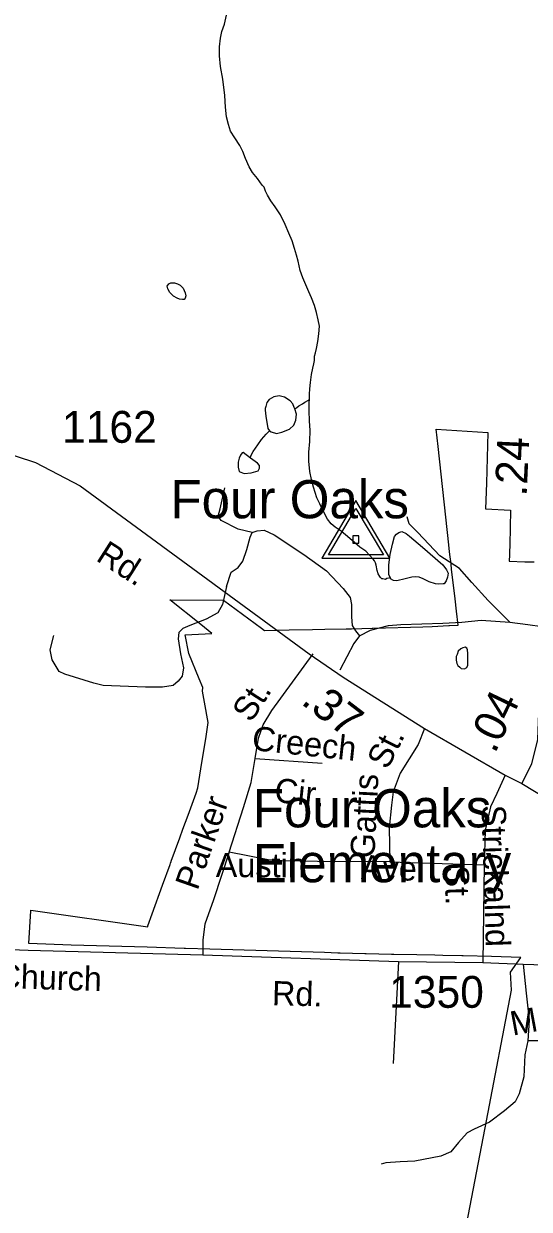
# Model space of a CAD drawing. Extents: x 2082433 to 2279600, y 546599 to 755198.
# Drawn here: x 2166396 to 2168380, y 617467 to 622122 of the extents above; entities that cross this region are included whole.
import ezdxf

# ---------------------------------------------------------------- set-up
doc = ezdxf.new("R2010")
doc.units = 0
for name, color, linetype in [('Exist Boundary Political City Limit New', 7, 'Continuous'), ('Exist Cultural Educational Facility Elementary Label', 7, 'Continuous'), ('Exist Hydrographic Creek Single Shore', 7, 'Continuous'), ('Exist Hydrographic Misc Water Feature', 7, 'Continuous'), ('Exist Road Non-System Type 51', 7, 'Continuous'), ('Exist Road Non-System Type 51 Label', 7, 'Continuous'), ('Exist Road Secondary Mileage Hundredths English Label', 7, 'Continuous'), ('Exist Road Secondary Type 51 Attributed', 7, 'Continuous'), ('Exist Road Secondary Type 51 Label', 7, 'Continuous'), ('Exist Road Secondary Type 51 Number Label', 7, 'Continuous'), ('Exist Survey Geodetic Marker CELL', 7, 'Continuous'), ('Exist Survey Geodetic Marker Label', 7, 'Continuous'), ('Map Preparation Boundary City Limit Buffer Line', 7, 'Continuous')]:
    doc.layers.add(name, color=color, linetype=linetype)

msp = doc.modelspace()

# ---------------------------------------------------------------- linework, layer by layer
at = {"layer": 'Exist Boundary Political City Limit New'}
for points in [[(2168100.8, 619760.2), (2168094.5, 619815.9), (2168089, 619864.6), (2168075.5, 619980.2), (2168073.2, 620000), (2168067.2, 620048.7), (2168065, 620076.4), (2168022.2, 620461.6), (2168015, 620530.9), (2168217.5, 620517.7), (2168214.5, 620417.9), (2168212, 620317.6), (2168209, 620217.2), (2168306.2, 620212.5), (2168303.8, 620076.4), (2168302.2, 620046), (2168302, 620036.6), (2168301.2, 620012.4), (2168362.2, 620009.9), (2168399, 620008.9)], [(2168000.5, 616711.2), (2168212.2, 617815.2), (2168310.2, 618327.4), (2168306.8, 618397.8), (2168347.5, 618456.1), (2168231.5, 618460), (2168120.8, 618462.5), (2168117.5, 618462.6), (2168115, 618462.7), (2168041, 618464.3), (2168009.8, 618465), (2167938.5, 618466.2), (2167849.2, 618467.9), (2167839.8, 618468.1), (2167739.8, 618470.7), (2167735.2, 618470.8), (2167637.8, 618473.2), (2167629, 618473.5), (2167577, 618475.8), (2167126, 618488.5), (2167031, 618491.5), (2167026.2, 618491.2), (2166880.8, 618496.1), (2166582, 618504.7), (2166416, 618510.2), (2166423.8, 618639.4), (2166423.8, 618641.1), (2166882.8, 618576.4), (2166883, 618579.9), (2166900, 618626.9), (2166941, 618739.8), (2166970.5, 618821.1), (2166972.2, 618825.8), (2166974.8, 618832.8), (2166975, 618833.7), (2167008.5, 618925.8), (2167020.7, 618959.6), (2167041, 619015.1), (2167072.5, 619101.6), (2167080, 619122.2), (2167091.8, 619196.3), (2167098.2, 619237.6), (2167110.2, 619314.1), (2167120.5, 619378.4), (2167106, 619458.8), (2167098, 619501.7), (2167098.8, 619515.6), (2167084.8, 619549.6), (2167043.8, 619649.2), (2167030, 619723.3), (2167134.2, 619727.8), (2167090.8, 619762.9), (2166970, 619860.6), (2167180.8, 619858.4), (2167329, 619748.9), (2167340.5, 619740.4), (2167437.5, 619742.4), (2167529.2, 619744.1), (2167577.8, 619745.5), (2167661.8, 619746.6), (2167682.5, 619745.7), (2167763.8, 619749.2), (2167767.2, 619749.3), (2167963, 619754.1), (2167999, 619754.9), (2168064.2, 619759.5), (2168067.2, 619759.6), (2168100.8, 619760.2)]]:
    msp.add_lwpolyline(points, dxfattribs=at)
at = {"layer": 'Exist Hydrographic Creek Single Shore'}
msp.add_lwpolyline([(2167517.8, 620648.2), (2167517.6, 620668.1), (2167519.2, 620688.1), (2167521.5, 620714.1), (2167525.2, 620744.4), (2167531.3, 620770.2), (2167535.2, 620786.3), (2167537.1, 620800.2), (2167536.9, 620816.5), (2167541, 620830.5), (2167544.9, 620846.4), (2167550.8, 620874.4), (2167554.5, 620904.2), (2167556.6, 620934.3), (2167551.8, 620960.1), (2167545.5, 620988.3), (2167537.9, 621016.2), (2167525.4, 621046.1), (2167515.4, 621069.9), (2167491.2, 621123.9), (2167481.3, 621153.8), (2167472.9, 621189.9), (2167466.5, 621214), (2167458.6, 621239.5), (2167450.3, 621269.5), (2167436.2, 621299.7), (2167421.8, 621333.4), (2167403.6, 621371.5), (2167383.5, 621403.4), (2167365.3, 621427.2), (2167353.2, 621448.9), (2167345.4, 621465.1), (2167339.4, 621481), (2167331.4, 621488.7), (2167313.2, 621514.6), (2167294.5, 621538.4), (2167280.8, 621560.4), (2167266.6, 621592.6), (2167256.4, 621620.5), (2167244.3, 621644.2), (2167224.6, 621674.3), (2167208, 621700), (2167199.6, 621726), (2167191.8, 621756), (2167187.5, 621793.9), (2167185.4, 621840), (2167177, 621903.8), (2167168.6, 621953.7), (2167164.1, 621995.8), (2167164.3, 622031.9), (2167168.2, 622065.7), (2167173.7, 622091.6), (2167183.6, 622119.8), (2167191.8, 622155.9)], dxfattribs=at)
at = {"layer": 'Exist Hydrographic Misc Water Feature'}
for points in [[(2167009.5, 621095.3), (2167021.6, 621083.3), (2167029.6, 621065.4), (2167031.8, 621053.3), (2167029.6, 621045.2), (2167025.7, 621039.3), (2167019.7, 621039.4), (2167007.6, 621041.2), (2166997.8, 621045.1), (2166983.6, 621052.9), (2166969.5, 621066.8), (2166961.7, 621081), (2166959.5, 621091.1), (2166965.4, 621101.1), (2166973.8, 621105.1), (2166987.3, 621105.1), (2166999.4, 621101.3), (2167009.5, 621095.3)], [(2167460, 620609.9), (2167457.9, 620615.9), (2167451.8, 620629.8), (2167441.9, 620641.8), (2167420, 620655.6), (2167398.1, 620661.4), (2167377.8, 620657.6), (2167359.9, 620647.3), (2167350.3, 620635.3), (2167346, 620619.4), (2167344.1, 620611.1), (2167343.9, 620605.1), (2167346.4, 620581.2), (2167354.6, 620533.3), (2167360.5, 620523.5)], [(2167460, 620609.9), (2167468.2, 620615.9), (2167476, 620622.1), (2167490.1, 620630.1), (2167499.6, 620636.3), (2167513.7, 620644.3), (2167517.8, 620648.2)], [(2167835.6, 619946.4), (2167821.7, 619944), (2167816, 619940), (2167805.7, 619942), (2167801.8, 619942.2), (2167795.7, 619948), (2167793.6, 619951.9), (2167787.2, 619962.2), (2167783.6, 619975.7), (2167779.3, 619995.8), (2167777.2, 620005.9), (2167773.3, 620013.8), (2167767.2, 620020), (2167753.2, 620035.9), (2167738.9, 620051.9), (2167715.3, 620067.6), (2167676.5, 620101.4), (2167642.5, 620129.3), (2167618.5, 620145.1), (2167602.5, 620158.9), (2167588.3, 620176.8), (2167572.1, 620206.8), (2167558, 620236.5), (2167546.3, 620260.6), (2167533.6, 620302.3), (2167525.4, 620332.3), (2167519.5, 620364.5), (2167515.4, 620404.4), (2167514.9, 620440.1), (2167519, 620482.1), (2167520.5, 620526.5), (2167518.2, 620562.1), (2167516, 620604.2), (2167516, 620634.3), (2167517.8, 620648.2)], [(2167360.5, 620523.5), (2167366.7, 620519.3), (2167388.6, 620513.6), (2167408.5, 620517.9), (2167438.7, 620529.9), (2167456.5, 620545.9), (2167464.1, 620565.8), (2167466.3, 620589.8), (2167460, 620609.9)], [(2167285.5, 620416.9), (2167287.1, 620425.1), (2167297, 620443.1), (2167315, 620469.1), (2167329, 620489.3), (2167348.2, 620511.2), (2167360.5, 620523.5)], [(2167285.5, 620416.9), (2167257.2, 620439), (2167253.1, 620436.8), (2167246.9, 620428.8), (2167241.2, 620416.7), (2167237.3, 620400.6), (2167237.3, 620380.7), (2167241.4, 620364.7), (2167247.6, 620360.9), (2167261.3, 620356.8), (2167289.4, 620359.1), (2167315.8, 620367.2), (2167321.8, 620377.3), (2167321.2, 620387.1), (2167313.6, 620397.2), (2167285.5, 620416.9)], [(2167835.6, 619946.4), (2167829.5, 619958.3), (2167829.5, 619998), (2167834.8, 620038.2), (2167842.8, 620078.3), (2167850.8, 620108.4), (2167858.8, 620118.5), (2167868.2, 620124.4), (2167880.5, 620128.6), (2167896.5, 620120.5), (2167910.7, 620110.7), (2167961.1, 620066.9), (2168041.5, 619997.6), (2168055, 619977.7), (2168061.6, 619965.4), (2168059.8, 619949.4), (2168053.6, 619935.3), (2168045.6, 619923.6), (2168041.7, 619923.4), (2168025.7, 619921.3), (2168011.6, 619923.5), (2167987.8, 619931.1), (2167963.4, 619942.9), (2167947.4, 619948.9), (2167935.5, 619950.8), (2167919.3, 619948.7), (2167893.3, 619942.5), (2167860, 619934.6), (2167847.5, 619936.5), (2167835.8, 619942.3), (2167835.6, 619946.4)], [(2168097.3, 619646.1), (2168093.2, 619637.8), (2168093.6, 619623.9), (2168095.4, 619609.8), (2168099.5, 619601.9), (2168107.5, 619595.8), (2168113.3, 619590.1), (2168125.6, 619589.9), (2168135.6, 619594), (2168139.5, 619604), (2168139.3, 619616.2), (2168139.3, 619628), (2168139.5, 619642.1), (2168139.5, 619649.8), (2168137.1, 619664), (2168135.2, 619670), (2168129.1, 619674.1), (2168119, 619672), (2168111, 619667.9), (2168101.4, 619658), (2168097.3, 619646.1)]]:
    msp.add_lwpolyline(points, dxfattribs=at)
at = {"layer": 'Exist Road Non-System Type 51'}
for p, q in [((2167304.8, 619236.9), (2167567.1, 619218.7)), ((2167832.9, 618830.9), (2168202.5, 618819.4)), ((2168202.5, 618819.4), (2168197.9, 618436.2)), ((2167867.1, 618440.8), (2167845.4, 618039.2))]:
    msp.add_line(p, q, dxfattribs=at)
for points in [[(2167292.2, 620124.3), (2167237.5, 620138), (2167171.3, 620172.3), (2167159.9, 620188.2), (2167166.8, 620217.9), (2167185, 620300)], [(2168304, 619773), (2168218.4, 619857.4), (2168154.5, 619928.2), (2168106.6, 619982.9), (2168029.1, 620033.1), (2167942.4, 620124.3), (2167908.2, 620158.6), (2167901.3, 620185.9)], [(2167191.8, 619912.2), (2167210.1, 619969.2), (2167237.5, 619987.5), (2167255.7, 620012.6), (2167271.7, 620058.2), (2167285.4, 620106.1), (2167292.2, 620124.3)], [(2167292.2, 620124.3), (2167312.8, 620131.2), (2167340.1, 620133.5), (2167378.9, 620115.2), (2167495.3, 620037.7), (2167584.2, 619973.8), (2167650.4, 619905.3), (2167677.8, 619868.8), (2167682.3, 619841.5), (2167682.3, 619793.6), (2167684.6, 619759.3), (2167698.3, 619738.8), (2167714.3, 619718.3)], [(2167191.8, 619912.2), (2167175.9, 619841.5), (2167157.6, 619809.5), (2167112, 619784.4), (2167048.1, 619759.3), (2167020.7, 619747.9), (2167004.8, 619732), (2167002.5, 619706.9), (2167011.6, 619647.6), (2167023, 619592.8), (2167018.5, 619560.9), (2167002.5, 619540.3), (2166982, 619524.4), (2166940.9, 619517.5), (2166874.7, 619517.5), (2166708.2, 619524.4), (2166671.7, 619533.5), (2166557.6, 619567.7), (2166534.8, 619579.1), (2166507.5, 619624.7), (2166500.6, 619663.5), (2166514.3, 619720.6)], [(2167714.3, 619718.3), (2167757.6, 619741.1), (2167828.3, 619759.3), (2167876.2, 619763.9), (2168040.5, 619768.5), (2168115.8, 619773), (2168191, 619779.9), (2168304, 619773)], [(2168304, 619773), (2168374.7, 619763.9), (2168430.7, 619755.2)], [(2167714.3, 619718.3), (2167691.4, 619688.6), (2167636.7, 619583.7)], [(2167304.8, 619236.9), (2167317.3, 619316.8), (2167335.6, 619369.2), (2167369.8, 619426.3), (2167531.8, 619647.6)], [(2167968.5, 619355.4), (2167944.7, 619291.7), (2167873.9, 619179.9), (2167846.6, 619106.9), (2167839.7, 619054.4), (2167830.6, 618965.5), (2167832.9, 618830.9)], [(2167202.1, 618869.6), (2167259.1, 619045.3), (2167288.8, 619143.4), (2167304.8, 619236.9)], [(2168285.2, 619171.5), (2168252.6, 619100), (2168227.5, 619047.6), (2168218.4, 619006.5), (2168207, 618956.3), (2168202.5, 618819.4)], [(2167202.1, 618869.6), (2167140.5, 618682.6), (2167106.3, 618586.8), (2167099.5, 618525.2), (2167099.5, 618465.8)], [(2167832.9, 618830.9), (2167548.9, 618833.1), (2167409.7, 618835.4), (2167355, 618840), (2167202.1, 618869.6)], [(2168356.4, 618429.3), (2168367.8, 618315.3), (2168379.3, 618210.3), (2168374.7, 618128.2)], [(2168695.2, 618183), (2168580, 618148.7), (2168504.7, 618130.5), (2168450, 618128.2), (2168374.7, 618128.2)], [(2168374.7, 618128.2), (2168363.3, 618073.5), (2168358.7, 617986.8), (2168340.5, 617920.6), (2168324.5, 617888.7), (2168283.4, 617854.5), (2168224.1, 617808.8), (2168163.7, 617781.5), (2168136.3, 617767.8), (2168102.1, 617729), (2168072.4, 617692.5), (2168033.6, 617676.5), (2167931, 617656), (2167873.9, 617653.7), (2167816.9, 617649.1), (2167798.7, 617644.6)]]:
    msp.add_lwpolyline(points, dxfattribs=at)
at = {"layer": 'Exist Road Secondary Type 51 Attributed'}
for points in [[(2163607, 621654.9), (2163903.7, 621503.2), (2164210.5, 621343.6), (2164739.9, 621071.6), (2165092.8, 620890.6), (2165464.8, 620707.4), (2165590.7, 620660.2), (2165682.9, 620629.9), (2166137, 620499.5), (2166442.2, 620399.5), (2166618.1, 620307.4), (2167040.6, 619998.2), (2167241.8, 619849.9), (2167516, 619648.7), (2167649.8, 619556.5), (2167968.5, 619355.4), (2168285.2, 619171.5), (2168350.7, 619139.5)], [(2168350.7, 619139.5), (2168390.7, 619216.3), (2168413.1, 619312.2), (2168430.7, 619755.2), (2168454.5, 620058.2), (2168463.7, 620338.8)], [(2168350.7, 619139.5), (2168543, 619022), (2168677.3, 618954), (2168710.1, 618946.8)], [(2164463.4, 618204.5), (2164846.2, 618293.6), (2165085.6, 618351.3), (2165461.6, 618454), (2165718.3, 618494), (2165973.9, 618501.4), (2166413.8, 618484.1), (2167099.5, 618465.8), (2167867.1, 618440.8), (2168197.9, 618436.2), (2168356.4, 618429.3), (2168772.6, 618416.3), (2168963.6, 618415.9)]]:
    msp.add_lwpolyline(points, dxfattribs=at)
at = {"layer": 'Exist Survey Geodetic Marker CELL'}
for points in [[(2167833.4, 620024.2), (2167699.5, 620250.2), (2167566, 620024.2)], [(2167807.5, 620036.3), (2167592, 620036.3), (2167699.5, 620218.4)], [(2167711.8, 620082.9), (2167711.8, 620111.1), (2167687.5, 620111.1), (2167687.5, 620082.9)]]:
    msp.add_lwpolyline(points, close=True, dxfattribs=at)
at = {"layer": 'Map Preparation Boundary City Limit Buffer Line'}
for points in [[(2168100.8, 619760.2), (2168094.5, 619815.9), (2168089, 619864.6), (2168075.5, 619980.2), (2168073.2, 620000), (2168067.2, 620048.7), (2168065, 620076.4), (2168022.2, 620461.6), (2168015, 620530.9), (2168217.5, 620517.7), (2168214.5, 620417.9), (2168212, 620317.6), (2168209, 620217.2), (2168306.2, 620212.5), (2168303.8, 620076.4), (2168302.2, 620046), (2168302, 620036.6), (2168301.2, 620012.4), (2168362.2, 620009.9), (2168399, 620008.9)], [(2168000.5, 616711.2), (2168212.2, 617815.2), (2168310.2, 618327.4), (2168306.8, 618397.8), (2168347.5, 618456.1), (2168231.5, 618460), (2168120.8, 618462.5), (2168117.5, 618462.6), (2168115, 618462.7), (2168041, 618464.3), (2168009.8, 618465), (2167938.5, 618466.2), (2167849.2, 618467.9), (2167839.8, 618468.1), (2167739.8, 618470.7), (2167735.2, 618470.8), (2167637.8, 618473.2), (2167629, 618473.5), (2167577, 618475.8), (2167126, 618488.5), (2167031, 618491.5), (2167026.2, 618491.2), (2166880.8, 618496.1), (2166582, 618504.7), (2166416, 618510.2), (2166423.8, 618639.4), (2166423.8, 618641.1), (2166882.8, 618576.4), (2166883, 618579.9), (2166900, 618626.9), (2166941, 618739.8), (2166970.5, 618821.1), (2166972.2, 618825.8), (2166974.8, 618832.8), (2166975, 618833.7), (2167008.5, 618925.8), (2167020.7, 618959.6), (2167041, 619015.1), (2167072.5, 619101.6), (2167080, 619122.2), (2167091.8, 619196.3), (2167098.2, 619237.6), (2167110.2, 619314.1), (2167120.5, 619378.4), (2167106, 619458.8), (2167098, 619501.7), (2167098.8, 619515.6), (2167084.8, 619549.6), (2167043.8, 619649.2), (2167030, 619723.3), (2167134.2, 619727.8), (2167090.8, 619762.9), (2166970, 619860.6), (2167180.8, 619858.4), (2167329, 619748.9), (2167340.5, 619740.4), (2167437.5, 619742.4), (2167529.2, 619744.1), (2167577.8, 619745.5), (2167661.8, 619746.6), (2167682.5, 619745.7), (2167763.8, 619749.2), (2167767.2, 619749.3), (2167963, 619754.1), (2167999, 619754.9), (2168064.2, 619759.5), (2168067.2, 619759.6), (2168100.8, 619760.2)]]:
    msp.add_lwpolyline(points, dxfattribs=at)

# ---------------------------------------------------------------- texts
at = {"layer": 'Exist Cultural Educational Facility Elementary Label'}
for s, p in [('Four Oaks ', (2167295, 618966.9)), ('Elementary', (2167295, 618751.3))]:
    msp.add_text(s, height=150, dxfattribs=at).set_placement(p)
at = {"layer": 'Exist Road Non-System Type 51 Label'}
for s, rotation, p in [('St.', 57.1254, (2167288.2, 619374.8)), ('Creech', 353.986, (2167288.9, 619270.7)), ('St.', 62.9055, (2167823.5, 619190)), ('Cir.', 353.986, (2167376.8, 619067)), ('Gattis', 87.1844, (2167772.3, 618843.5)), ('Parker', 70.677, (2167077.9, 618715.9)), ('Strickalnd', 271.7604, (2168192.7, 619053.8)), ('Austin', 359.774, (2167149.7, 618771.7)), ('Ave.', 358.1058, (2167718.7, 618764.1)), ('St.', 271.7604, (2168047.6, 618816)), ('Massengill', 10.5246, (2168314.9, 618148.8))]:
    msp.add_text(s, height=95, rotation=rotation, dxfattribs=at).set_placement(p)
at = {"layer": 'Exist Road Secondary Mileage Hundredths English Label'}
for s, rotation, p in [('.24', 87.4156, (2168369.6, 620264.7)), ('.37', 322.5437, (2167480.3, 619454.2)), ('.04', 64.4477, (2168245.1, 619253.5))]:
    msp.add_text(s, height=125, rotation=rotation, dxfattribs=at).set_placement(p)
at = {"layer": 'Exist Road Secondary Type 51 Label'}
for s, rotation, p in [('Rd.', 327.4612, (2166675.5, 620016.8)), ('Church', 358.272, (2166291.9, 618336.2)), ('Rd.', 358.5592, (2167369.7, 618268.8))]:
    msp.add_text(s, height=95, rotation=rotation, dxfattribs=at).set_placement(p)
at = {"layer": 'Exist Road Secondary Type 51 Number Label'}
for s, p in [('1162', (2166546.6, 620476.8)), ('1350', (2167830.2, 618258.4))]:
    msp.add_text(s, height=125, dxfattribs=at).set_placement(p)
at = {"layer": 'Exist Survey Geodetic Marker Label'}
msp.add_text('Four Oaks', height=150, dxfattribs=at).set_placement((2166971.7, 620180.3))

doc.saveas('drawing.dxf')
